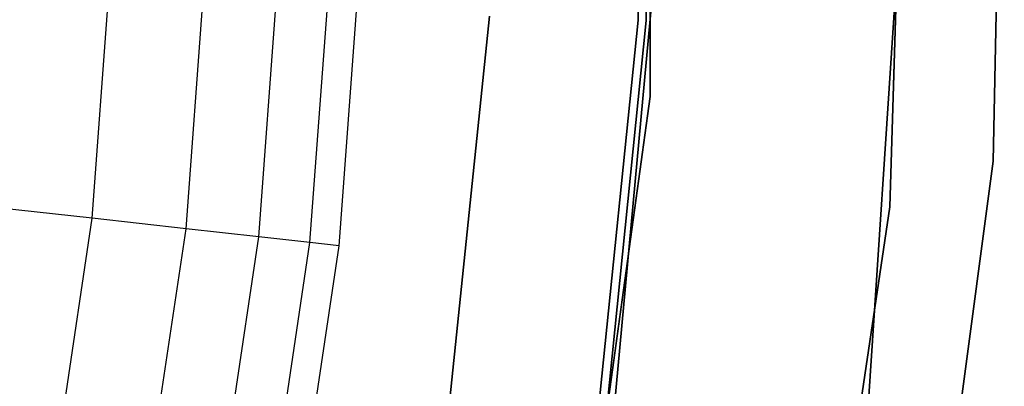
# Model space of a CAD drawing. Extents: x 0.3 to 7.1, y -3.38 to 3.38.
# Tile 284 of 394: x 5.91 to 6.5, y -0.35 to -0.13. Entities that reach past the tile are written whole.
import ezdxf

# ---------------------------------------------------------------- set-up
doc = ezdxf.new("R2010")
doc.units = 0
doc.header["$LTSCALE"] = 2.54
doc.layers.get('0').update_dxf_attribs({"linetype": 'CONTINUOUS'})

# ---------------------------------------------------------------- blocks, each defined once
blk = doc.blocks.new('SINGLES_B_BB_STL')
at = {"color": 0}
for p, q in [((6.29024, -0.17743, 1.7), (6.29024, 0.17743, 1.7)), ((6.29024, 0.17743, 12.7), (6.29024, -0.17743, 12.7)), ((6.29024, 0.17743, 12.7), (6.29024, -0.17743, 12.7)), ((6.29024, -0.17743, 1.7), (6.29024, 0.17743, 1.7)), ((6.28297, -0.13118, 164.4), (6.28297, 0.13118, 164.4)), ((6.28297, 0.13118, 164.3), (6.28297, -0.13118, 164.3)), ((6.28297, -0.13118, 164.4), (6.28297, 0.13118, 164.4)), ((6.28297, 0.13118, 164.3), (6.28297, -0.13118, 164.3)), ((6.28797, -0.13143, 12.5), (6.28797, 0.13143, 12.5)), ((6.28797, 0.13143, 12.35), (6.28797, -0.13143, 12.35)), ((6.28797, -0.13143, 12.5), (6.28797, 0.13143, 12.5)), ((6.28797, 0.13143, 12.35), (6.28797, -0.13143, 12.35)), ((6.50476, 0.09291, 1.9), (6.49794, -0.21661, 1.9)), ((6.49794, -0.21661, 1.7), (6.50476, 0.09291, 1.7)), ((6.49794, -0.21661, 1.7), (6.50476, 0.09291, 1.7)), ((6.50476, 0.09291, 1.9), (6.49794, -0.21661, 1.9)), ((6.43544, -0.24419, 171.7), (6.44509, 0.08149, 171.7)), ((6.44509, 0.08149, 164.1), (6.43544, -0.24419, 164.1)), ((6.43544, -0.24419, 171.7), (6.44509, 0.08149, 171.7)), ((6.44509, 0.08149, 164.1), (6.43544, -0.24419, 164.1)), ((6.42277, -0.35895, 1.7), (6.4463, 0, 1.7)), ((6.4463, 0, 12.7), (6.42277, -0.35895, 12.7)), ((6.42277, -0.35895, 1.7), (6.4463, 0, 1.7)), ((6.4463, 0, 12.7), (6.42277, -0.35895, 12.7)), ((6.29506, -0.08007, 171.7), (6.26553, -0.39882, 171.7)), ((6.26553, -0.39882, 164.1), (6.29506, -0.08007, 164.1)), ((6.26553, -0.39882, 164.1), (6.29506, -0.08007, 164.1)), ((6.29506, -0.08007, 171.7), (6.26553, -0.39882, 171.7)), ((5.95236, -0.25118, 4.06484), (5.96475, -0.08388, 4.06484)), ((5.95236, -0.25118, 4.06484), (5.96475, -0.08388, 4.06484)), ((6.00925, -0.25752, 3.87872), (6.02195, -0.086, 3.87872)), ((6.00925, -0.25752, 3.87872), (6.02195, -0.086, 3.87872)), ((6.05327, -0.26242, 3.68911), (6.06621, -0.08763, 3.68911)), ((6.05327, -0.26242, 3.68911), (6.06621, -0.08763, 3.68911)), ((6.08421, -0.26586, 3.4969), (6.09733, -0.08878, 3.4969)), ((6.08421, -0.26586, 3.4969), (6.09733, -0.08878, 3.4969)), ((6.10193, -0.26783, 3.303), (6.11515, -0.08944, 3.303)), ((6.10193, -0.26783, 3.303), (6.11515, -0.08944, 3.303)), ((6.16652, -0.38473, 3.2), (6.19298, -0.1287, 3.2)), ((6.19298, -0.1287, 3.303), (6.16652, -0.38473, 3.303)), ((6.16652, -0.38473, 3.2), (6.19298, -0.1287, 3.2)), ((6.19298, -0.1287, 3.303), (6.16652, -0.38473, 3.303)), ((6.25643, -0.3922, 164.4), (6.28297, -0.13118, 164.4)), ((6.28297, -0.13118, 164.3), (6.25643, -0.3922, 164.3)), ((6.25643, -0.3922, 164.4), (6.28297, -0.13118, 164.4)), ((6.28297, -0.13118, 164.3), (6.25643, -0.3922, 164.3)), ((6.26137, -0.39296, 12.5), (6.28797, -0.13143, 12.5)), ((6.28797, -0.13143, 12.35), (6.26137, -0.39296, 12.35)), ((6.26137, -0.39296, 12.5), (6.28797, -0.13143, 12.5)), ((6.28797, -0.13143, 12.35), (6.26137, -0.39296, 12.35)), ((6.28297, -0.13118, 164.4), (6.28297, -0.13118, 164.3)), ((6.28297, -0.13118, 164.4), (6.28297, -0.13118, 164.3)), ((6.28797, -0.13143, 12.5), (6.28797, -0.13143, 12.35)), ((6.28797, -0.13143, 12.5), (6.28797, -0.13143, 12.35)), ((6.24192, -0.52899, 1.7), (6.29024, -0.17743, 1.7)), ((6.29024, -0.17743, 12.7), (6.24192, -0.52899, 12.7)), ((6.29024, -0.17743, 12.7), (6.24192, -0.52899, 12.7)), ((6.24192, -0.52899, 1.7), (6.29024, -0.17743, 1.7)), ((6.29024, -0.17743, 12.7), (6.29024, -0.17743, 1.7)), ((6.29024, -0.17743, 12.7), (6.29024, -0.17743, 1.7)), ((6.49794, -0.21661, 1.9), (6.4571, -0.5235, 1.9)), ((6.4571, -0.5235, 1.7), (6.49794, -0.21661, 1.7)), ((6.4571, -0.5235, 1.7), (6.49794, -0.21661, 1.7)), ((6.49794, -0.21661, 1.9), (6.4571, -0.5235, 1.9)), ((6.49794, -0.21661, 1.7), (6.49794, -0.21661, 1.9)), ((6.49794, -0.21661, 1.7), (6.49794, -0.21661, 1.9)), ((5.95236, -0.25118, 4.06484), (5.88288, -0.24345, 4.24657)), ((5.95236, -0.25118, 4.06484), (5.88288, -0.24345, 4.24657)), ((6.38733, -0.56644, 171.7), (6.43544, -0.24419, 171.7)), ((6.43544, -0.24419, 164.1), (6.38733, -0.56644, 164.1)), ((6.38733, -0.56644, 171.7), (6.43544, -0.24419, 171.7)), ((6.43544, -0.24419, 164.1), (6.38733, -0.56644, 164.1)), ((6.43544, -0.24419, 171.7), (6.43544, -0.24419, 164.1)), ((6.43544, -0.24419, 171.7), (6.43544, -0.24419, 164.1)), ((5.92765, -0.41711, 4.06484), (5.95236, -0.25118, 4.06484)), ((5.92765, -0.41711, 4.06484), (5.95236, -0.25118, 4.06484)), ((6.00925, -0.25752, 3.87872), (5.95236, -0.25118, 4.06484)), ((6.00925, -0.25752, 3.87872), (5.95236, -0.25118, 4.06484)), ((5.98392, -0.42763, 3.87872), (6.00925, -0.25752, 3.87872)), ((5.98392, -0.42763, 3.87872), (6.00925, -0.25752, 3.87872)), ((6.05327, -0.26242, 3.68911), (6.00925, -0.25752, 3.87872)), ((6.05327, -0.26242, 3.68911), (6.00925, -0.25752, 3.87872)), ((6.02745, -0.43577, 3.68911), (6.05327, -0.26242, 3.68911)), ((6.02745, -0.43577, 3.68911), (6.05327, -0.26242, 3.68911)), ((6.08421, -0.26586, 3.4969), (6.05327, -0.26242, 3.68911)), ((6.08421, -0.26586, 3.4969), (6.05327, -0.26242, 3.68911)), ((6.05806, -0.44149, 3.4969), (6.08421, -0.26586, 3.4969)), ((6.05806, -0.44149, 3.4969), (6.08421, -0.26586, 3.4969)), ((6.07558, -0.44477, 3.303), (6.10193, -0.26783, 3.303)), ((6.07558, -0.44477, 3.303), (6.10193, -0.26783, 3.303)), ((6.10193, -0.26783, 3.303), (6.08421, -0.26586, 3.4969)), ((6.10193, -0.26783, 3.303), (6.08421, -0.26586, 3.4969))]:
    blk.add_line(p, q, dxfattribs=at)

msp = doc.modelspace()

# ---------------------------------------------------------------- block references
at = {"color": 0}
msp.add_blockref('SINGLES_B_BB_STL', (0, 0), dxfattribs=at)

doc.saveas('drawing.dxf')
